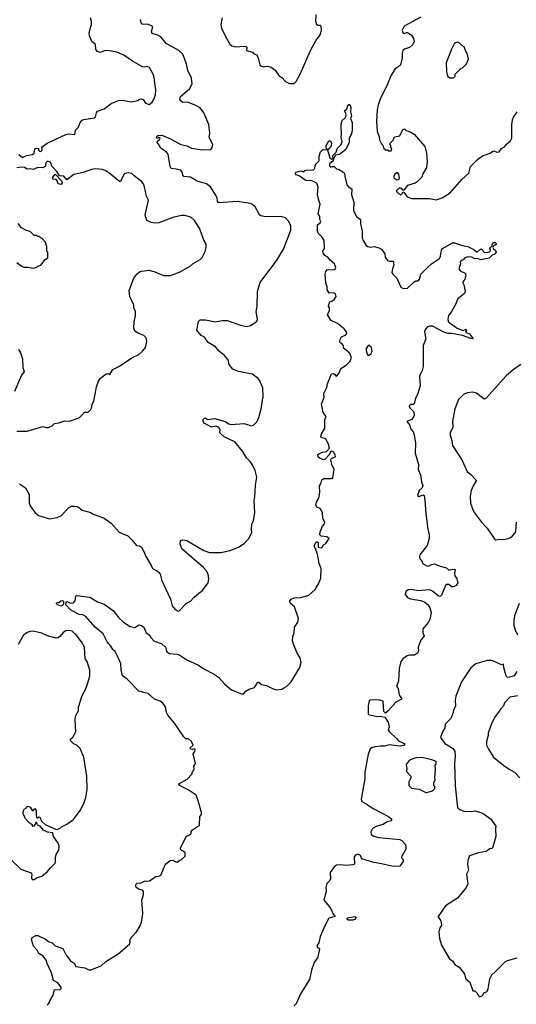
# Model space of a CAD drawing. Extents: x 1933546 to 2138868, y 524910 to 667279.
# Tile 435 of 466: x 2070205 to 2075378, y 619110 to 629354. Entities that reach past the tile are written whole.
import ezdxf

# ---------------------------------------------------------------- set-up
doc = ezdxf.new("R2010")
doc.units = 0

msp = doc.modelspace()

# ---------------------------------------------------------------- linework, layer by layer
at = {"layer": '0CON10XD'}
for points in [[(2072545, 629079), (2072568, 629075), (2072572, 629065), (2072567, 629035), (2072632, 629015), (2072645, 629000), (2072675, 628987), (2072691, 628955), (2072706, 628886), (2072715, 628873), (2072745, 628864), (2072785, 628871), (2072825, 628860), (2072865, 628829), (2072905, 628774), (2072935, 628754), (2072975, 628712), (2073015, 628690), (2073065, 628690), (2073085, 628710), (2073130, 628795), (2073236, 629034), (2073295, 629142), (2073322, 629175), (2073338, 629205), (2073350, 629250), (2073347, 629285), (2073335, 629294), (2073313, 629293), (2073301, 629301), (2073290, 629335), (2073292, 629405)], [(2070195, 627951), (2070235, 627921), (2070275, 627942), (2070339, 627951), (2070358, 627965), (2070365, 628010), (2070385, 628018), (2070400, 628015), (2070403, 627995), (2070411, 627985), (2070425, 627982), (2070438, 627995), (2070436, 628024), (2070442, 628035), (2070492, 628069), (2070685, 628161), (2070715, 628167), (2070779, 628161), (2070788, 628205), (2070818, 628235), (2070836, 628285), (2070855, 628308), (2070875, 628316), (2070985, 628334), (2070996, 628344), (2071004, 628385), (2071015, 628401), (2071085, 628426), (2071158, 628482), (2071235, 628514), (2071275, 628517), (2071365, 628499), (2071435, 628514), (2071454, 628526), (2071475, 628530), (2071493, 628523), (2071516, 628486), (2071555, 628470), (2071585, 628497), (2071603, 628525), (2071620, 628575), (2071623, 628625), (2071602, 628772), (2071557, 628857), (2071533, 628867), (2071505, 628860), (2071485, 628862), (2071381, 628921), (2071292, 628985), (2071216, 629016), (2071125, 629034), (2071085, 629031), (2071045, 629014), (2071015, 629022), (2071000, 629045), (2070995, 629097), (2070958, 629128), (2070934, 629185), (2070929, 629215), (2070941, 629259), (2070954, 629304), (2070954, 629334), (2070944, 629374)], [(2070205, 624526), (2070265, 624482), (2070306, 624415), (2070306, 624326), (2070314, 624295), (2070366, 624225), (2070403, 624195), (2070515, 624160), (2070595, 624174), (2070640, 624195), (2070715, 624277), (2070749, 624291), (2070775, 624294), (2070805, 624288), (2070833, 624273), (2070855, 624252), (2070945, 624227), (2070965, 624212), (2071085, 624169), (2071157, 624117), (2071243, 624023), (2071331, 623985), (2071374, 623944), (2071422, 623882), (2071455, 623880), (2071475, 623867), (2071502, 623815), (2071516, 623775), (2071576, 623676), (2071588, 623645), (2071641, 623615), (2071664, 623595), (2071673, 623575), (2071681, 623525), (2071778, 623325), (2071795, 623257), (2071825, 623216), (2071855, 623200), (2071868, 623202), (2071942, 623285), (2071985, 623303), (2072018, 623342), (2072072, 623388), (2072108, 623415), (2072167, 623495), (2072176, 623535), (2072168, 623585), (2072148, 623625), (2072120, 623655), (2071895, 623848), (2071877, 623897), (2071882, 623935), (2071905, 623942), (2071945, 623936), (2072122, 623832), (2072182, 623812), (2072215, 623809), (2072305, 623810), (2072395, 623832), (2072485, 623867), (2072544, 623906), (2072594, 623955), (2072624, 624015), (2072619, 624055), (2072623, 624105), (2072642, 624145), (2072656, 624225), (2072649, 624355), (2072656, 624385), (2072660, 624510), (2072674, 624595), (2072659, 624665), (2072634, 624715), (2072606, 624756), (2072569, 624795), (2072525, 624865), (2072445, 624961), (2072337, 625015), (2072299, 625045), (2072290, 625055), (2072293, 625095), (2072277, 625115), (2072246, 625124), (2072205, 625116), (2072127, 625155), (2072115, 625172), (2072114, 625185), (2072124, 625205), (2072135, 625210), (2072165, 625196), (2072235, 625204), (2072345, 625172), (2072385, 625148), (2072404, 625144), (2072545, 625152), (2072615, 625130), (2072640, 625135), (2072678, 625175), (2072698, 625215), (2072722, 625305), (2072733, 625395), (2072742, 625425), (2072738, 625525), (2072702, 625605), (2072686, 625626), (2072627, 625667), (2072484, 625694), (2072425, 625718), (2072388, 625765), (2072378, 625815), (2072340, 625860), (2072285, 625904), (2072245, 625951), (2072170, 625995), (2072130, 626050), (2072095, 626070), (2072052, 626125), (2072068, 626215), (2072085, 626231), (2072141, 626231), (2072245, 626211), (2072316, 626224), (2072365, 626224), (2072506, 626176), (2072565, 626163), (2072609, 626171), (2072645, 626192), (2072675, 626218), (2072682, 626235), (2072670, 626315), (2072678, 626375), (2072681, 626525), (2072711, 626619), (2072779, 626715), (2072882, 626845), (2072952, 626968), (2073030, 627165), (2073030, 627205), (2073009, 627255), (2072975, 627291), (2072925, 627306), (2072766, 627304), (2072718, 627315), (2072704, 627325), (2072657, 627407), (2072630, 627430), (2072605, 627442), (2072475, 627461), (2072275, 627449), (2072266, 627465), (2072262, 627502), (2072253, 627523), (2072192, 627615), (2072151, 627645), (2072054, 627674), (2071985, 627717), (2071915, 627724), (2071904, 627735), (2071897, 627767), (2071885, 627787), (2071835, 627800), (2071783, 627805), (2071772, 627825), (2071752, 627955), (2071736, 627976), (2071675, 628016), (2071660, 628050), (2071638, 628075), (2071641, 628089), (2071665, 628110), (2071668, 628125), (2071655, 628130), (2071645, 628120), (2071635, 628120), (2071632, 628135), (2071645, 628148), (2071685, 628151), (2071776, 628115), (2071885, 628057), (2071945, 628041), (2071995, 628019), (2072105, 628000), (2072196, 628004), (2072212, 628025), (2072219, 628055), (2072179, 628129), (2072186, 628174), (2072175, 628262), (2072124, 628385), (2072085, 628437), (2072035, 628464), (2071955, 628496), (2071905, 628492), (2071887, 628505), (2071873, 628525), (2071880, 628555), (2071976, 628634), (2072002, 628685), (2071995, 628745), (2071958, 628825), (2071942, 628895), (2071904, 628994), (2071864, 629035), (2071730, 629105), (2071675, 629174), (2071643, 629193), (2071585, 629211), (2071578, 629235), (2071593, 629275), (2071587, 629287), (2071546, 629304), (2071485, 629307), (2071475, 629312), (2071464, 629355)], [(2072314, 629375), (2072300, 629305), (2072309, 629265), (2072345, 629185), (2072395, 629099), (2072415, 629082), (2072455, 629072), (2072545, 629079)], [(2074385, 629379), (2074211, 629285), (2074191, 629245), (2074195, 629222), (2074215, 629211), (2074235, 629221), (2074245, 629220), (2074285, 629193), (2074308, 629158), (2074313, 629125), (2074298, 629092), (2074265, 629063), (2074215, 629049), (2074195, 629033), (2074189, 629005), (2074191, 628959), (2074177, 628895), (2074167, 628877), (2074115, 628844), (2074075, 628778), (2074028, 628665), (2073964, 628536), (2073939, 628465), (2073930, 628415), (2073923, 628295), (2073930, 628195), (2073950, 628135), (2073952, 628105), (2073973, 628063), (2073988, 628048), (2074000, 628015), (2074015, 628000), (2074035, 628000), (2074045, 627990), (2074075, 627990), (2074080, 628015), (2074070, 628025), (2074070, 628045), (2074060, 628055), (2074065, 628070), (2074095, 628100), (2074110, 628135), (2074166, 628144), (2074197, 628213), (2074215, 628217), (2074232, 628202), (2074280, 628185), (2074314, 628164), (2074424, 628034), (2074442, 627965), (2074448, 627875), (2074442, 627815), (2074405, 627750), (2074394, 627716), (2074345, 627668), (2074325, 627653), (2074245, 627628), (2074205, 627580), (2074195, 627580), (2074187, 627597), (2074175, 627602), (2074159, 627601), (2074130, 627575), (2074130, 627565), (2074150, 627545), (2074177, 627533), (2074190, 627545), (2074195, 627560), (2074205, 627560), (2074241, 627511), (2074285, 627493), (2074475, 627492), (2074545, 627480), (2074605, 627500), (2074688, 627552), (2074810, 627690), (2074882, 627758), (2074902, 627825), (2074975, 627901), (2075025, 627936), (2075105, 627964), (2075135, 627986), (2075145, 627989), (2075175, 627974), (2075201, 627979), (2075225, 628013), (2075255, 628030), (2075275, 628060), (2075317, 628093), (2075330, 628125), (2075330, 628265), (2075340, 628311), (2075350, 628340), (2075387, 628394)], [(2074725, 628750), (2074740, 628765), (2074742, 628788), (2074805, 628850), (2074818, 628852), (2074860, 628895), (2074880, 628945), (2074868, 629005), (2074853, 629023), (2074835, 629070), (2074810, 629085), (2074780, 629115), (2074765, 629120), (2074735, 629110), (2074702, 629048), (2074648, 628905), (2074650, 628815), (2074660, 628765), (2074685, 628750), (2074725, 628750)], [(2071512, 622352), (2071445, 622369), (2071325, 622494), (2071275, 622529), (2071261, 622585), (2071259, 622655), (2071225, 622733), (2071199, 622779), (2071175, 622800), (2071154, 622835), (2071115, 622881), (2071074, 622965), (2070992, 623035), (2070895, 623145), (2070865, 623161), (2070825, 623166), (2070765, 623196), (2070734, 623215), (2070686, 623265), (2070688, 623292), (2070695, 623300), (2070735, 623284), (2070765, 623288), (2070785, 623308), (2070792, 623355), (2070805, 623363), (2070937, 623347), (2071017, 623297), (2071084, 623274), (2071119, 623249), (2071183, 623203), (2071236, 623136), (2071288, 623085), (2071355, 623042), (2071405, 623032), (2071451, 623059), (2071475, 623052), (2071498, 623035), (2071524, 622974), (2071555, 622953), (2071572, 622925), (2071603, 622893), (2071685, 622862), (2071725, 622826), (2071734, 622785), (2071745, 622771), (2071765, 622761), (2071845, 622753), (2071875, 622743), (2071945, 622695), (2072069, 622639), (2072125, 622600), (2072225, 622550), (2072278, 622515), (2072341, 622441), (2072394, 622394), (2072419, 622379), (2072515, 622340), (2072535, 622340), (2072562, 622368), (2072595, 622390), (2072650, 622405), (2072685, 622462), (2072695, 622463), (2072725, 622437), (2072775, 622427), (2072845, 622392), (2072885, 622382), (2072935, 622388), (2072955, 622398), (2072985, 622418), (2073032, 622465), (2073123, 622615), (2073136, 622665), (2073126, 622715), (2073094, 622765), (2073056, 622856), (2073046, 622895), (2073051, 622935), (2073064, 622976), (2073069, 623035), (2073103, 623085), (2073109, 623125), (2073067, 623245), (2073023, 623285), (2073018, 623305), (2073032, 623325), (2073065, 623340), (2073135, 623342), (2073218, 623365), (2073283, 623425), (2073318, 623485), (2073342, 623545), (2073345, 623645), (2073324, 623695), (2073306, 623795), (2073285, 623853), (2073274, 623875), (2073295, 623920), (2073305, 623923), (2073316, 623916), (2073316, 623866), (2073345, 623859), (2073355, 623865), (2073369, 623891), (2073395, 623906), (2073429, 623955), (2073405, 623973), (2073345, 623981), (2073333, 623993), (2073336, 624024), (2073358, 624085), (2073380, 624110), (2073383, 624125), (2073362, 624165), (2073359, 624225), (2073346, 624256), (2073335, 624269), (2073302, 624282), (2073289, 624305), (2073296, 624334), (2073322, 624375), (2073332, 624435), (2073328, 624505), (2073341, 624525), (2073354, 624566), (2073375, 624582), (2073455, 624579), (2073466, 624584), (2073480, 624675), (2073457, 624725), (2073448, 624775), (2073455, 624787), (2073492, 624805), (2073494, 624815), (2073479, 624855), (2073454, 624866), (2073445, 624862), (2073426, 624825), (2073389, 624781), (2073375, 624776), (2073335, 624788), (2073315, 624806), (2073310, 624830), (2073329, 624839), (2073362, 624855), (2073400, 624860), (2073433, 624895), (2073423, 624935), (2073396, 624986), (2073385, 624996), (2073354, 625004), (2073343, 625015), (2073350, 625045), (2073383, 625105), (2073384, 625195), (2073396, 625225), (2073368, 625268), (2073348, 625355), (2073376, 625425), (2073374, 625465), (2073404, 625526), (2073412, 625565), (2073455, 625668), (2073475, 625672), (2073486, 625666), (2073497, 625647), (2073507, 625645), (2073538, 625685), (2073552, 625725), (2073605, 625758), (2073642, 625795), (2073658, 625825), (2073658, 625845), (2073645, 625880), (2073625, 625902), (2073580, 625935), (2073580, 625965), (2073558, 625988), (2073545, 625992), (2073540, 626005), (2073542, 626025), (2073557, 626053), (2073602, 626075), (2073612, 626088), (2073610, 626105), (2073586, 626136), (2073515, 626193), (2073450, 626225), (2073413, 626283), (2073433, 626327), (2073432, 626355), (2073422, 626375), (2073428, 626405), (2073435, 626418), (2073465, 626428), (2073485, 626445), (2073502, 626475), (2073495, 626502), (2073475, 626513), (2073428, 626508), (2073408, 626545), (2073407, 626575), (2073393, 626615), (2073389, 626705), (2073394, 626735), (2073412, 626755), (2073475, 626750), (2073493, 626757), (2073500, 626775), (2073484, 626815), (2073441, 626851), (2073415, 626885), (2073385, 626899), (2073367, 626925), (2073364, 626945), (2073380, 626975), (2073376, 627055), (2073351, 627095), (2073315, 627133), (2073308, 627155), (2073309, 627221), (2073340, 627245), (2073342, 627255), (2073331, 627275), (2073331, 627305), (2073313, 627335), (2073336, 627435), (2073317, 627485), (2073309, 627535), (2073313, 627613), (2073303, 627645), (2073295, 627656), (2073247, 627677), (2073185, 627682), (2073115, 627728), (2073085, 627740), (2073074, 627755), (2073085, 627769), (2073135, 627780), (2073165, 627772), (2073174, 627786), (2073190, 627790), (2073267, 627793), (2073281, 627805), (2073284, 627836), (2073293, 627855), (2073324, 627885), (2073326, 627935), (2073340, 627980), (2073355, 627998), (2073365, 628002), (2073410, 628000), (2073436, 627916), (2073457, 627903), (2073470, 627915), (2073464, 627936), (2073503, 627977), (2073515, 628018), (2073553, 628055), (2073564, 628085), (2073553, 628127), (2073559, 628165), (2073553, 628245), (2073559, 628285), (2073566, 628305), (2073596, 628334), (2073606, 628355), (2073602, 628382), (2073588, 628405), (2073613, 628425), (2073620, 628450), (2073635, 628470), (2073645, 628470), (2073654, 628444), (2073652, 628395), (2073660, 628355), (2073650, 628325), (2073670, 628285), (2073670, 628205), (2073662, 628165), (2073639, 628125), (2073636, 628075), (2073602, 628005), (2073535, 627952), (2073496, 627944), (2073478, 627915), (2073472, 627885), (2073432, 627855), (2073432, 627835), (2073445, 627818), (2073465, 627828), (2073480, 627825), (2073505, 627802), (2073525, 627799), (2073581, 627765), (2073593, 627745), (2073592, 627725), (2073612, 627635), (2073630, 627615), (2073666, 627595), (2073660, 627531), (2073686, 627455), (2073681, 627365), (2073714, 627305), (2073754, 627274), (2073754, 627235), (2073772, 627152), (2073774, 627086), (2073783, 627055), (2073816, 627006), (2073833, 626993), (2073855, 626989), (2073900, 626995), (2073945, 626982), (2073975, 626966), (2074008, 626918), (2074011, 626885), (2074037, 626847), (2074055, 626840), (2074095, 626840), (2074103, 626805), (2074088, 626762), (2074083, 626725), (2074093, 626705), (2074134, 626664), (2074175, 626572), (2074198, 626558), (2074245, 626561), (2074315, 626628), (2074333, 626637), (2074355, 626638), (2074369, 626655), (2074384, 626705), (2074453, 626777), (2074495, 626815), (2074579, 626871), (2074589, 626895), (2074598, 626955), (2074610, 626975), (2074715, 627032), (2074735, 627033), (2074816, 627006), (2074875, 626996), (2074935, 626963), (2074965, 626938), (2074975, 626938), (2075004, 626965), (2075015, 626965), (2075045, 626936), (2075075, 626932), (2075105, 626942), (2075109, 626955), (2075102, 626975), (2075108, 626985), (2075128, 627002), (2075128, 627015), (2075135, 627028), (2075145, 627037), (2075157, 627037), (2075170, 627025), (2075170, 627015), (2075140, 627000), (2075132, 626985), (2075140, 626970), (2075163, 626953), (2075167, 626935), (2075150, 626915), (2075127, 626903), (2075095, 626872), (2075005, 626855), (2074975, 626870), (2074945, 626867), (2074915, 626884), (2074875, 626887), (2074842, 626875), (2074826, 626854), (2074805, 626847), (2074795, 626836), (2074796, 626815), (2074782, 626775), (2074783, 626755), (2074795, 626741), (2074845, 626718), (2074853, 626695), (2074842, 626655), (2074820, 626625), (2074820, 626615), (2074833, 626595), (2074846, 626525), (2074840, 626505), (2074769, 626451), (2074743, 626385), (2074700, 626310), (2074673, 626275), (2074664, 626234), (2074672, 626212), (2074688, 626195), (2074763, 626145), (2074825, 626122), (2074855, 626135), (2074860, 626125), (2074850, 626105), (2074855, 626098), (2074892, 626085), (2074930, 626035), (2074905, 626038), (2074819, 626069), (2074705, 626090), (2074665, 626090), (2074622, 626102), (2074506, 626164), (2074475, 626166), (2074450, 626155), (2074426, 626125), (2074421, 626105), (2074436, 626035), (2074408, 625965), (2074408, 625745), (2074397, 625703), (2074383, 625677), (2074371, 625645), (2074378, 625545), (2074349, 625455), (2074329, 625415), (2074313, 625357), (2074305, 625352), (2074275, 625351), (2074261, 625335), (2074270, 625315), (2074308, 625278), (2074315, 625255), (2074313, 625235), (2074291, 625195), (2074239, 625175), (2074265, 625139), (2074280, 625095), (2074303, 625065), (2074314, 625035), (2074327, 624947), (2074323, 624845), (2074359, 624725), (2074356, 624675), (2074380, 624620), (2074391, 624545), (2074406, 624506), (2074396, 624484), (2074365, 624454), (2074349, 624405), (2074365, 624393), (2074405, 624410), (2074417, 624405), (2074426, 624355), (2074437, 624215), (2074456, 624055), (2074469, 623995), (2074469, 623955), (2074450, 623885), (2074374, 623785), (2074369, 623765), (2074373, 623745), (2074396, 623716), (2074402, 623695), (2074445, 623671), (2074465, 623669), (2074495, 623687), (2074525, 623692), (2074585, 623667), (2074651, 623651), (2074675, 623627), (2074715, 623638), (2074740, 623635), (2074734, 623595), (2074739, 623569), (2074757, 623537), (2074769, 623495), (2074751, 623469), (2074725, 623452), (2074704, 623454), (2074674, 623476), (2074655, 623478), (2074641, 623469), (2074598, 623365), (2074585, 623354), (2074565, 623361), (2074505, 623409), (2074475, 623421), (2074355, 623412), (2074287, 623427), (2074255, 623423), (2074228, 623405), (2074222, 623375), (2074245, 623341), (2074277, 623327)], [(2073415, 628000), (2073398, 628018), (2073397, 628045), (2073425, 628092), (2073442, 628092), (2073453, 628065), (2073451, 628045), (2073439, 628021), (2073415, 628000)], [(2070175, 625074), (2070285, 625073), (2070445, 625122), (2070485, 625110), (2070505, 625110), (2070545, 625130), (2070568, 625152), (2070612, 625158), (2070675, 625182), (2070725, 625178), (2070825, 625212), (2070885, 625270), (2070918, 625272), (2070945, 625300), (2070958, 625325), (2070962, 625355), (2070977, 625385), (2071007, 625535), (2071026, 625594), (2071048, 625625), (2071105, 625670), (2071123, 625673), (2071145, 625662), (2071175, 625714), (2071245, 625750), (2071375, 625836), (2071448, 625872), (2071486, 625904), (2071516, 625944), (2071531, 626005), (2071524, 626044), (2071497, 626067), (2071445, 626088), (2071405, 626115), (2071395, 626145), (2071398, 626212), (2071413, 626275), (2071412, 626322), (2071395, 626352), (2071394, 626385), (2071352, 626475), (2071346, 626535), (2071393, 626665), (2071425, 626708), (2071455, 626732), (2071475, 626739), (2071555, 626748), (2071612, 626732), (2071705, 626694), (2071775, 626693), (2071878, 626732), (2071981, 626789), (2072014, 626816), (2072085, 626858), (2072105, 626880), (2072137, 626943), (2072148, 626985), (2072147, 627017), (2072125, 627060), (2072079, 627185), (2072026, 627266), (2071988, 627298), (2071926, 627316), (2071893, 627317), (2071812, 627298), (2071655, 627240), (2071615, 627238), (2071575, 627245), (2071530, 627265), (2071513, 627325), (2071548, 627475), (2071528, 627518), (2071506, 627615), (2071494, 627645), (2071475, 627670), (2071398, 627728), (2071372, 627755), (2071335, 627760), (2071295, 627750), (2071255, 627670), (2071245, 627672), (2071135, 627762), (2071095, 627786), (2071065, 627794), (2070995, 627802), (2070955, 627796), (2070867, 627763), (2070768, 627742), (2070695, 627689), (2070665, 627727), (2070621, 627731), (2070594, 627775), (2070539, 627829), (2070525, 627870), (2070495, 627883), (2070478, 627865), (2070470, 627825), (2070447, 627813), (2070395, 627817), (2070345, 627794), (2070315, 627802), (2070285, 627800), (2070255, 627815), (2070225, 627820), (2070175, 627811)], [(2074135, 627687), (2074155, 627690), (2074160, 627705), (2074156, 627745), (2074145, 627759), (2074135, 627761), (2074115, 627750), (2074102, 627725), (2074102, 627705), (2074135, 627687)], [(2070635, 627641), (2070607, 627647), (2070597, 627677), (2070585, 627691), (2070552, 627695), (2070552, 627715), (2070575, 627746), (2070646, 627675), (2070649, 627655), (2070635, 627641)], [(2070175, 626828), (2070230, 626785), (2070248, 626778), (2070295, 626780), (2070345, 626770), (2070385, 626780), (2070395, 626790), (2070425, 626800), (2070472, 626858), (2070500, 626875), (2070500, 626935), (2070490, 626945), (2070490, 626995), (2070475, 627040), (2070435, 627080), (2070423, 627083), (2070405, 627100), (2070395, 627100), (2070385, 627110), (2070355, 627110), (2070315, 627150), (2070275, 627162), (2070225, 627190), (2070190, 627235)], [(2070194, 625924), (2070215, 625888), (2070234, 625825), (2070238, 625735), (2070251, 625695), (2070226, 625654), (2070151, 625485)], [(2073845, 625864), (2073865, 625881), (2073876, 625905), (2073869, 625945), (2073845, 625966), (2073835, 625964), (2073810, 625925), (2073824, 625875), (2073833, 625865), (2073845, 625864)], [(2075427, 625765), (2075345, 625711), (2075273, 625647), (2075063, 625415), (2075045, 625407), (2074965, 625470), (2074925, 625478), (2074865, 625472), (2074827, 625453), (2074777, 625403), (2074737, 625305), (2074713, 625175), (2074716, 625114), (2074690, 625055), (2074688, 625028), (2074706, 624976), (2074712, 624925), (2074810, 624775), (2074865, 624652), (2074905, 624622), (2074958, 624565), (2074960, 624555), (2074929, 624505), (2074908, 624455), (2074896, 624395), (2074900, 624325), (2074928, 624248), (2074944, 624224), (2075017, 624125), (2075073, 624065), (2075148, 623955), (2075165, 623944), (2075195, 623950), (2075245, 623946), (2075295, 623958), (2075330, 623975), (2075372, 624025), (2075380, 624125)], [(2070635, 623254), (2070598, 623265), (2070588, 623275), (2070588, 623285), (2070595, 623292), (2070615, 623292), (2070635, 623308), (2070652, 623312), (2070662, 623302), (2070661, 623275), (2070655, 623264), (2070635, 623254)], [(2074277, 623327), (2074385, 623311), (2074425, 623294), (2074455, 623270), (2074478, 623235), (2074490, 623185), (2074479, 623115), (2074464, 623086), (2074404, 623015), (2074403, 622975), (2074417, 622945), (2074385, 622899), (2074365, 622855), (2074357, 622825), (2074358, 622785), (2074349, 622765), (2074318, 622742), (2074265, 622741), (2074241, 622735), (2074196, 622704), (2074174, 622676), (2074159, 622605), (2074151, 622475), (2074130, 622415), (2074146, 622396), (2074159, 622325), (2074183, 622295), (2074181, 622285), (2074122, 622255), (2074045, 622162), (2074015, 622140), (2074000, 622155), (2073993, 622263), (2073958, 622275), (2073922, 622278), (2073855, 622276), (2073845, 622266), (2073835, 622215), (2073834, 622124), (2073915, 622107), (2073976, 622106), (2074009, 622099), (2074044, 622045), (2074054, 621995), (2074043, 621965), (2074055, 621948), (2074135, 621872), (2074151, 621851), (2074210, 621825), (2074220, 621815), (2074207, 621803), (2074166, 621794), (2074055, 621810), (2074005, 621794), (2073965, 621796), (2073905, 621789), (2073873, 621777), (2073857, 621763), (2073836, 621714), (2073802, 621525), (2073801, 621455), (2073761, 621245), (2073770, 621220), (2073815, 621195), (2073887, 621147), (2074048, 621065), (2074083, 621035), (2074071, 621019), (2074026, 621004), (2073991, 620979), (2073926, 620964), (2073882, 620938), (2073862, 620905), (2073868, 620875), (2073895, 620859), (2073946, 620846), (2074165, 620825), (2074186, 620815), (2074221, 620775), (2074228, 620755), (2074226, 620725), (2074182, 620645), (2074183, 620633), (2074198, 620615), (2074198, 620595), (2074164, 620546), (2074094, 620544), (2073975, 620573), (2073895, 620586), (2073770, 620625), (2073755, 620657), (2073725, 620672), (2073708, 620665), (2073690, 620645), (2073693, 620567), (2073675, 620560), (2073606, 620554), (2073542, 620562), (2073505, 620559), (2073483, 620545), (2073438, 620482), (2073443, 620415), (2073435, 620398), (2073403, 620367), (2073394, 620325), (2073396, 620285), (2073373, 620195), (2073416, 620146), (2073445, 620104), (2073469, 620049), (2073490, 620025), (2073425, 620007), (2073387, 619935), (2073336, 619815), (2073322, 619748), (2073304, 619725), (2073305, 619709), (2073327, 619687), (2073326, 619664), (2073306, 619595), (2073274, 619545), (2073244, 619465), (2073225, 619368), (2073132, 619218), (2073084, 619115), (2073066, 619094)], [(2075409, 623281), (2075360, 623150), (2075352, 623105), (2075353, 623055), (2075366, 623005), (2075392, 622955)], [(2070113, 620615), (2070216, 620516), (2070325, 620478), (2070333, 620463), (2070330, 620425), (2070335, 620410), (2070355, 620408), (2070380, 620425), (2070437, 620443), (2070493, 620487), (2070525, 620530), (2070575, 620580), (2070580, 620595), (2070577, 620643), (2070585, 620670), (2070612, 620715), (2070616, 620756), (2070607, 620785), (2070557, 620855), (2070550, 620895), (2070495, 620900), (2070453, 620923), (2070418, 620965), (2070392, 620975), (2070385, 621000), (2070375, 621000), (2070358, 620965), (2070345, 620960), (2070336, 620976), (2070305, 620998), (2070265, 621038), (2070243, 621095), (2070244, 621126), (2070251, 621139), (2070277, 621153), (2070280, 621165), (2070295, 621172), (2070315, 621160), (2070335, 621128), (2070345, 621128), (2070365, 621147), (2070376, 621125), (2070376, 621076), (2070385, 621050), (2070395, 621050), (2070405, 621060), (2070415, 621057), (2070434, 621014), (2070471, 620981), (2070585, 620930), (2070625, 620938), (2070640, 620955), (2070695, 620983), (2070765, 621033), (2070834, 621125), (2070872, 621198), (2070895, 621260), (2070909, 621345), (2070906, 621485), (2070873, 621683), (2070835, 621770), (2070805, 621802), (2070762, 621825), (2070742, 621845), (2070732, 621865), (2070759, 621891), (2070792, 621945), (2070782, 622075), (2070792, 622115), (2070818, 622165), (2070818, 622202), (2070856, 622324), (2070890, 622385), (2070911, 622445), (2070936, 622524), (2070936, 622585), (2070907, 622675), (2070888, 622705), (2070881, 622825), (2070851, 622881), (2070794, 622955), (2070751, 622991), (2070715, 623000), (2070685, 622994), (2070660, 622980), (2070622, 622935), (2070605, 622922), (2070585, 622919), (2070495, 622942), (2070435, 622972), (2070345, 622991), (2070315, 622989), (2070285, 622978), (2070245, 622949), (2070189, 622855)], [(2075385, 622573), (2075355, 622526), (2075295, 622511), (2075283, 622513), (2075274, 622524), (2075248, 622615), (2075245, 622648), (2075225, 622643), (2075135, 622683), (2075115, 622687), (2075075, 622687), (2074955, 622652), (2074905, 622610), (2074806, 622464), (2074748, 622315), (2074740, 622275), (2074744, 622215), (2074724, 622166), (2074721, 622145), (2074695, 622082), (2074637, 622025), (2074632, 621988), (2074608, 621945), (2074590, 621885), (2074632, 621822), (2074715, 621775), (2074738, 621745), (2074741, 621695), (2074734, 621615), (2074743, 621383), (2074767, 621157), (2074785, 621137), (2074835, 621120), (2074914, 621116), (2074945, 621124), (2075008, 621105), (2075045, 621087), (2075114, 621035), (2075166, 620965), (2075160, 620935), (2075166, 620855), (2075135, 620750), (2075125, 620732), (2075102, 620728), (2075065, 620700), (2074985, 620687), (2074892, 620655), (2074873, 620605), (2074870, 620565), (2074879, 620505), (2074859, 620465), (2074872, 620365), (2074857, 620325), (2074765, 620216), (2074641, 620135), (2074564, 620025), (2074564, 620015), (2074589, 619985), (2074597, 619963), (2074599, 619931), (2074580, 619905), (2074570, 619865), (2074578, 619795), (2074598, 619725), (2074684, 619584), (2074715, 619562), (2074738, 619525), (2074782, 619495), (2074823, 619445), (2074837, 619425), (2074854, 619374), (2074895, 619340), (2074925, 619250), (2074945, 619250), (2074970, 619225), (2074973, 619213), (2074992, 619192), (2075005, 619190), (2075025, 619200), (2075045, 619232), (2075055, 619232), (2075075, 619248), (2075085, 619270), (2075102, 619375), (2075122, 619418), (2075156, 619445), (2075266, 619554), (2075285, 619567), (2075386, 619594)], [(2070495, 619100), (2070513, 619125), (2070518, 619145), (2070553, 619205), (2070567, 619263), (2070625, 619262), (2070638, 619275), (2070638, 619285), (2070603, 619333), (2070558, 619358), (2070536, 619436), (2070492, 619535), (2070486, 619566), (2070445, 619616), (2070405, 619639), (2070386, 619675), (2070351, 619715), (2070328, 619785), (2070334, 619806), (2070375, 619827), (2070395, 619826), (2070476, 619786), (2070504, 619764), (2070545, 619749), (2070575, 619719), (2070655, 619689), (2070690, 619620), (2070735, 619563), (2070778, 619535), (2070792, 619502), (2070885, 619488), (2070925, 619468), (2070945, 619468), (2071055, 619512), (2071104, 619555), (2071232, 619635), (2071350, 619735), (2071357, 619755), (2071353, 619775), (2071366, 619804), (2071422, 619865), (2071460, 619925), (2071473, 619965), (2071487, 620055), (2071478, 620195), (2071496, 620254), (2071496, 620285), (2071485, 620299), (2071445, 620309), (2071425, 620322), (2071414, 620335), (2071414, 620356), (2071430, 620370), (2071470, 620375), (2071505, 620391), (2071556, 620394), (2071625, 620440), (2071655, 620442), (2071675, 620452), (2071723, 620567), (2071773, 620607), (2071805, 620610), (2071815, 620600), (2071845, 620590), (2071875, 620610), (2071888, 620612), (2071928, 620652), (2071930, 620685), (2071910, 620705), (2071895, 620710), (2071880, 620725), (2071880, 620735), (2071940, 620855), (2071975, 620873), (2071990, 620885), (2071993, 620907), (2072004, 620926), (2072080, 620975), (2072083, 621063), (2072098, 621085), (2072100, 621105), (2072066, 621226), (2072042, 621285), (2071961, 621341), (2071885, 621380), (2071862, 621395), (2071862, 621405), (2071949, 621451), (2071998, 621505), (2072005, 621530), (2072017, 621543), (2072022, 621555), (2072021, 621589), (2072037, 621615), (2072012, 621715), (2072031, 621739), (2072035, 621760), (2072025, 621768), (2072005, 621761), (2071983, 621765), (2071982, 621778), (2072012, 621805), (2071996, 621845), (2071965, 621872), (2071935, 621872), (2071915, 621893), (2071818, 622035), (2071748, 622118), (2071734, 622145), (2071724, 622205), (2071695, 622244), (2071670, 622265), (2071610, 622285), (2071545, 622343), (2071512, 622352)], [(2075395, 622318), (2075310, 622305), (2075255, 622248), (2075246, 622215), (2075216, 622185), (2075154, 622096), (2075123, 622037), (2075085, 621930), (2075084, 621905), (2075066, 621845), (2075069, 621805), (2075087, 621765), (2075142, 621682), (2075247, 621595), (2075303, 621555), (2075360, 621525), (2075414, 621465)], [(2074445, 621312), (2074505, 621330), (2074530, 621355), (2074530, 621375), (2074520, 621385), (2074520, 621415), (2074532, 621445), (2074528, 621465), (2074538, 621555), (2074532, 621595), (2074542, 621608), (2074542, 621635), (2074500, 621655), (2074395, 621677), (2074330, 621675), (2074276, 621654), (2074262, 621645), (2074230, 621605), (2074238, 621565), (2074233, 621533), (2074280, 621485), (2074278, 621465), (2074258, 621425), (2074260, 621385), (2074285, 621360), (2074365, 621348), (2074435, 621312), (2074445, 621312)], [(2073675, 619986), (2073626, 619986), (2073614, 619995), (2073625, 620009), (2073695, 620024), (2073709, 620015), (2073695, 619992), (2073675, 619986)]]:
    msp.add_lwpolyline(points, dxfattribs=at)

doc.saveas('drawing.dxf')
